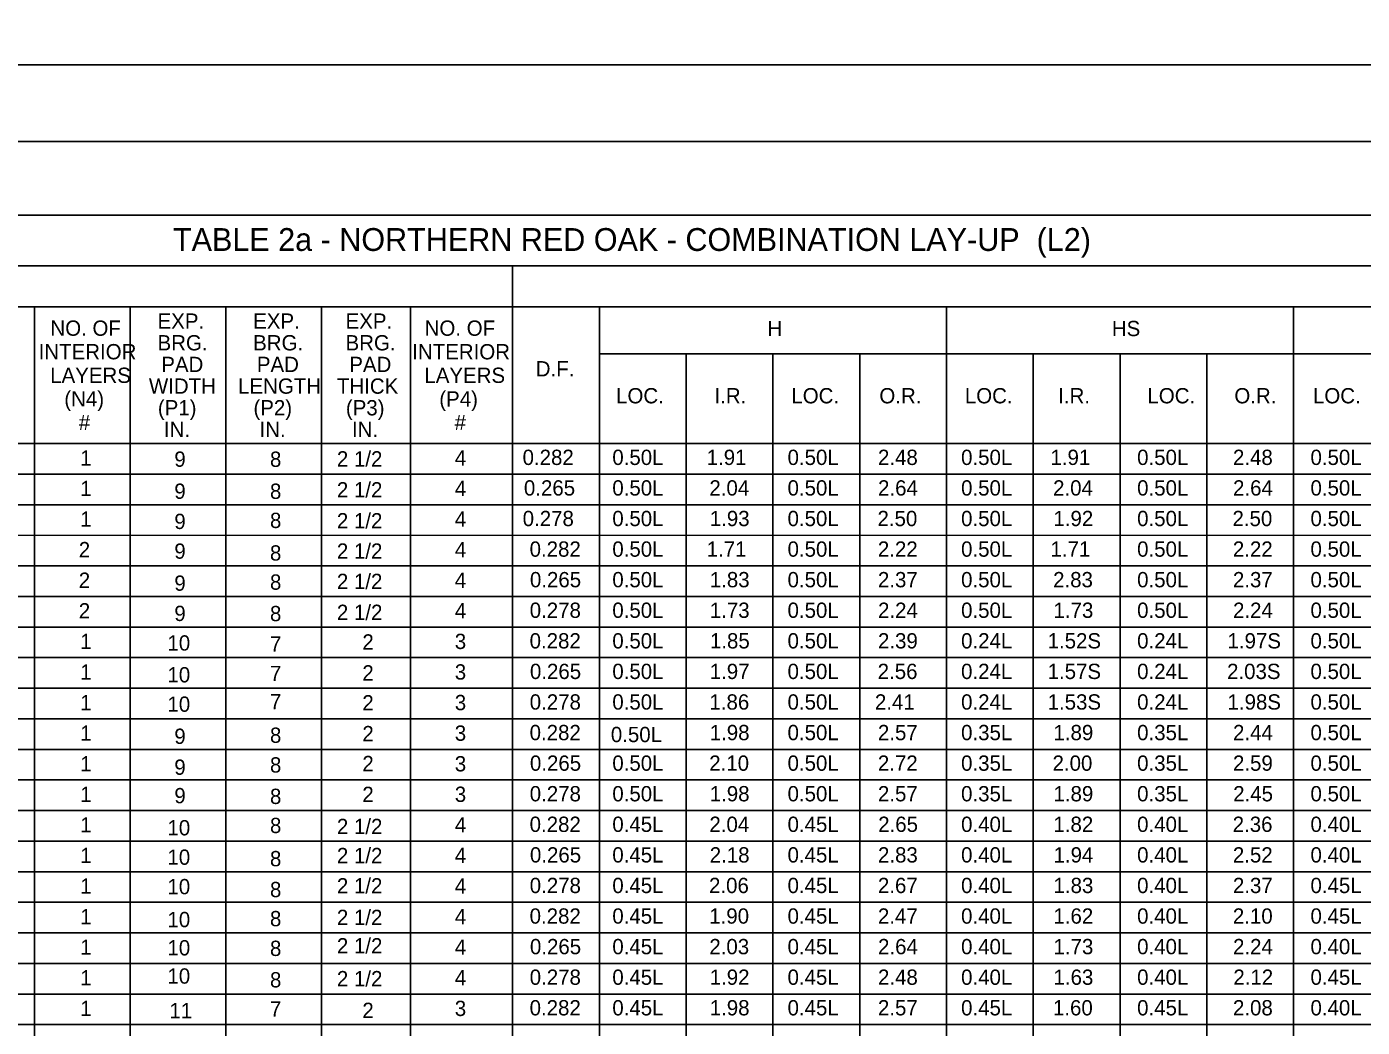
# Model space of a CAD drawing. Extents: x -5022 to -159, y 1126 to 7226.
# Drawn here: x -3540.8 to -3278.9, y 6283 to 6479.3 of the extents above; entities that cross this region are included whole.
import ezdxf

# ---------------------------------------------------------------- set-up
doc = ezdxf.new("R2010")
doc.units = 0
for name, color, linetype in [('2', 7, 'Continuous'), ('3', 7, 'Continuous'), ('PLT-BNDY', 7, 'Continuous')]:
    doc.layers.add(name, color=color, linetype=linetype)

msp = doc.modelspace()

# ---------------------------------------------------------------- linework, layer by layer
at = {"layer": '2'}
msp.add_line((-3014.13, 6456.81), (-3800.13, 6456.81), dxfattribs=at)
at = {"layer": '3'}
for p, q in [((-3767.78, 6442.31), (-3053.03, 6442.31)), ((-3767.78, 6432.38), (-3053.03, 6432.39)), ((-3445.52, 6432.38), (-3445.52, 6091.5)), ((-3767.78, 6424.32), (-3053.03, 6424.32)), ((-3539.28, 6424.31), (-3539.28, 6091.5)), ((-3520.53, 6424.31), (-3520.53, 6091.5)), ((-3501.78, 6424.31), (-3501.78, 6091.5)), ((-3483.03, 6424.31), (-3483.03, 6091.5)), ((-3465.52, 6424.31), (-3465.52, 6091.5)), ((-3428.5, 6424.32), (-3428.5, 6091.5)), ((-3360.41, 6424.32), (-3360.41, 6091.5)), ((-3292.34, 6424.32), (-3292.34, 6091.5)), ((-3428.5, 6415.11), (-3053.03, 6415.11)), ((-3411.47, 6415.11), (-3411.47, 6091.5)), ((-3394.45, 6415.11), (-3394.45, 6091.5)), ((-3394.45, 6415.11), (-3394.45, 6091.5)), ((-3377.43, 6415.11), (-3377.43, 6091.5)), ((-3343.4, 6415.11), (-3343.4, 6091.5)), ((-3326.37, 6415.11), (-3326.37, 6091.5)), ((-3309.36, 6415.11), (-3309.36, 6091.5)), ((-3767.78, 6397.51), (-3053.03, 6397.51)), ((-3747.78, 6391.5), (-3053.03, 6391.51)), ((-3747.78, 6385.5), (-3053.03, 6385.51)), ((-3767.78, 6379.5), (-3053.03, 6379.51)), ((-3747.78, 6373.5), (-3053.03, 6373.5)), ((-3747.78, 6367.5), (-3053.03, 6367.5)), ((-3767.78, 6361.5), (-3053.03, 6361.5)), ((-3747.78, 6355.5), (-3053.03, 6355.51)), ((-3747.78, 6349.5), (-3053.03, 6349.51)), ((-3767.78, 6343.5), (-3053.03, 6343.51)), ((-3747.78, 6337.5), (-3053.03, 6337.5)), ((-3747.78, 6331.5), (-3053.03, 6331.5)), ((-3767.78, 6325.5), (-3053.03, 6325.5)), ((-3747.78, 6319.5), (-3053.03, 6319.5)), ((-3747.78, 6313.5), (-3053.03, 6313.5)), ((-3767.78, 6307.5), (-3053.03, 6307.5)), ((-3747.78, 6301.5), (-3053.03, 6301.5)), ((-3747.78, 6295.5), (-3053.03, 6295.5)), ((-3767.78, 6289.5), (-3053.03, 6289.5)), ((-3747.78, 6283.5), (-3053.03, 6283.5))]:
    msp.add_line(p, q, dxfattribs=at)
at = {"layer": 'PLT-BNDY'}
for points in [[(-3840.13, 7065.81), (-2999.13, 7065.81), (-2999.13, 6471.81), (-3840.13, 6471.81)], [(-3840.13, 6471.81), (-2999.13, 6471.81), (-2999.13, 5877.81), (-3840.13, 5877.81)]]:
    msp.add_lwpolyline(points, close=True, dxfattribs=at)

# ---------------------------------------------------------------- texts
at = {"layer": '2'}
for s, height, p in [('TABLE 2a - NORTHERN RED OAK - COMBINATION LAY-UP  (L2)', 4.4793, (-3512.14, 6435.31)), ('NO. OF', 3, (-3536.17, 6418.66)), ('EXP.', 3, (-3515.16, 6420.04)), ('EXP.', 3, (-3496.41, 6420.04)), ('EXP.', 3, (-3478.28, 6420.04)), ('NO. OF', 3, (-3462.77, 6418.66)), ('H', 3, (-3395.53, 6418.59)), ('HS', 3, (-3327.98, 6418.59)), ('BRG.', 3, (-3515.16, 6415.79)), ('BRG.', 3, (-3496.41, 6415.79)), ('BRG.', 3, (-3478.28, 6415.79)), ('INTERIOR', 3, (-3538.48, 6414.04)), ('INTERIOR', 3, (-3465.2, 6414.03)), ('PAD', 3, (-3514.43, 6411.54)), ('PAD', 3, (-3495.68, 6411.54)), ('PAD', 3, (-3477.55, 6411.54)), ('D.F.', 3, (-3440.98, 6410.69)), ('LAYERS', 3, (-3536.22, 6409.41)), ('LENGTH', 3, (-3499.36, 6407.29)), ('THICK', 3, (-3479.98, 6407.29)), ('LAYERS', 3, (-3462.82, 6409.41)), ('(N4)', 3, (-3533.45, 6404.79)), ('WIDTH', 3, (-3516.86, 6407.29)), ('(P4)', 3, (-3459.9, 6404.78)), ('LOC.', 3, (-3425.22, 6405.4)), ('I.R.', 3, (-3405.92, 6405.4)), ('LOC.', 3, (-3390.84, 6405.4)), ('O.R.', 3, (-3373.58, 6405.4)), ('LOC.', 3, (-3356.81, 6405.4)), ('I.R.', 3, (-3338.5, 6405.4)), ('LOC.', 3, (-3321, 6405.4)), ('O.R.', 3, (-3303.95, 6405.4)), ('LOC.', 3, (-3288.53, 6405.4)), ('(P1)', 3, (-3515.1, 6403.04)), ('(P2)', 3, (-3496.35, 6403.04)), ('(P3)', 3, (-3478.22, 6403.04)), ('#', 3, (-3530.61, 6400.16)), ('#', 3, (-3456.9, 6400.16)), ('IN.', 3, (-3513.91, 6398.79)), ('IN.', 3, (-3495.16, 6398.79)), ('IN.', 3, (-3477.03, 6398.79)), ('1', 3, (-3530.33, 6393.2)), ('9', 3, (-3511.87, 6392.96)), ('8', 3, (-3493.11, 6392.94)), ('2 1/2', 3, (-3479.98, 6393.01)), ('4', 3, (-3456.86, 6393.2)), ('0.282', 3, (-3443.56, 6393.31)), ('0.50L', 3, (-3425.96, 6393.31)), ('1.91', 3, (-3407.45, 6393.31)), ('0.50L', 3, (-3391.59, 6393.31)), ('2.48', 3, (-3373.85, 6393.31)), ('0.50L', 3, (-3357.55, 6393.31)), ('1.91', 3, (-3340.02, 6393.31)), ('0.50L', 3, (-3323.02, 6393.31)), ('2.48', 3, (-3304.22, 6393.31)), ('0.50L', 3, (-3289.02, 6393.31)), ('1', 3, (-3530.33, 6387.2)), ('9', 3, (-3511.87, 6386.67)), ('8', 3, (-3493.11, 6386.66)), ('2 1/2', 3, (-3479.98, 6386.94)), ('4', 3, (-3456.86, 6387.2)), ('0.265', 3, (-3443.3, 6387.31)), ('0.50L', 3, (-3425.96, 6387.31)), ('2.04', 3, (-3406.92, 6387.31)), ('0.50L', 3, (-3391.59, 6387.31)), ('2.64', 3, (-3373.84, 6387.31)), ('0.50L', 3, (-3357.55, 6387.31)), ('2.04', 3, (-3339.5, 6387.31)), ('0.50L', 3, (-3323.02, 6387.31)), ('2.64', 3, (-3304.21, 6387.31)), ('0.50L', 3, (-3289.02, 6387.31)), ('1', 3, (-3530.33, 6381.2)), ('4', 3, (-3456.86, 6381.2)), ('0.278', 3, (-3443.54, 6381.31)), ('0.50L', 3, (-3425.96, 6381.31)), ('1.93', 3, (-3406.84, 6381.31)), ('0.50L', 3, (-3391.59, 6381.31)), ('2.50', 3, (-3373.95, 6381.31)), ('0.50L', 3, (-3357.55, 6381.31)), ('1.92', 3, (-3339.44, 6381.31)), ('0.50L', 3, (-3323.02, 6381.31)), ('2.50', 3, (-3304.32, 6381.31)), ('0.50L', 3, (-3289.02, 6381.31)), ('9', 3, (-3511.87, 6380.74)), ('8', 3, (-3493.11, 6380.94)), ('2 1/2', 3, (-3479.98, 6380.87)), ('2', 3, (-3530.61, 6375.2)), ('9', 3, (-3511.87, 6374.91)), ('8', 3, (-3493.11, 6374.55)), ('2 1/2', 3, (-3479.98, 6374.92)), ('4', 3, (-3456.86, 6375.2)), ('0.282', 3, (-3442.18, 6375.31)), ('0.50L', 3, (-3425.96, 6375.31)), ('1.71', 3, (-3407.45, 6375.31)), ('0.50L', 3, (-3391.59, 6375.31)), ('2.22', 3, (-3373.87, 6375.31)), ('0.50L', 3, (-3357.55, 6375.31)), ('1.71', 3, (-3340.02, 6375.31)), ('0.50L', 3, (-3323.02, 6375.31)), ('2.22', 3, (-3304.24, 6375.31)), ('0.50L', 3, (-3289.02, 6375.31)), ('2', 3, (-3530.61, 6369.2)), ('9', 3, (-3511.87, 6368.63)), ('8', 3, (-3493.11, 6368.83)), ('2 1/2', 3, (-3479.98, 6368.97)), ('4', 3, (-3456.86, 6369.2)), ('0.265', 3, (-3442.12, 6369.31)), ('0.50L', 3, (-3425.96, 6369.31)), ('1.83', 3, (-3406.84, 6369.31)), ('0.50L', 3, (-3391.59, 6369.31)), ('2.37', 3, (-3373.86, 6369.31)), ('0.50L', 3, (-3357.55, 6369.31)), ('2.83', 3, (-3339.5, 6369.31)), ('0.50L', 3, (-3323.02, 6369.31)), ('2.37', 3, (-3304.23, 6369.31)), ('0.50L', 3, (-3289.02, 6369.31)), ('2', 3, (-3530.61, 6363.2)), ('2 1/2', 3, (-3479.98, 6362.9)), ('4', 3, (-3456.86, 6363.2)), ('0.278', 3, (-3442.16, 6363.31)), ('0.50L', 3, (-3425.96, 6363.31)), ('1.73', 3, (-3406.84, 6363.31)), ('0.50L', 3, (-3391.59, 6363.31)), ('2.24', 3, (-3373.84, 6363.31)), ('0.50L', 3, (-3357.55, 6363.31)), ('1.73', 3, (-3339.42, 6363.31)), ('0.50L', 3, (-3323.02, 6363.31)), ('2.24', 3, (-3304.21, 6363.31)), ('0.50L', 3, (-3289.02, 6363.31)), ('9', 3, (-3511.87, 6362.69)), ('8', 3, (-3493.11, 6362.66)), ('1', 3, (-3530.33, 6357.2)), ('10', 3, (-3513.22, 6356.89)), ('7', 3, (-3493.11, 6356.68)), ('2', 3, (-3474.99, 6357.08)), ('3', 3, (-3456.86, 6357.2)), ('0.282', 3, (-3442.18, 6357.31)), ('0.50L', 3, (-3425.96, 6357.31)), ('1.85', 3, (-3406.81, 6357.31)), ('0.50L', 3, (-3391.59, 6357.31)), ('2.39', 3, (-3373.85, 6357.31)), ('0.24L', 3, (-3357.55, 6357.31)), ('1.52S', 3, (-3340.58, 6357.31)), ('0.24L', 3, (-3323.02, 6357.31)), ('1.97S', 3, (-3305.29, 6357.31)), ('0.50L', 3, (-3289.02, 6357.31)), ('1', 3, (-3530.33, 6351.2)), ('10', 3, (-3513.22, 6350.65)), ('7', 3, (-3493.11, 6350.9)), ('2', 3, (-3474.99, 6351.02)), ('3', 3, (-3456.86, 6351.2)), ('0.265', 3, (-3442.12, 6351.31)), ('0.50L', 3, (-3425.96, 6351.31)), ('1.97', 3, (-3406.85, 6351.31)), ('0.50L', 3, (-3391.59, 6351.31)), ('2.56', 3, (-3373.91, 6351.31)), ('0.24L', 3, (-3357.55, 6351.31)), ('1.57S', 3, (-3340.58, 6351.31)), ('0.24L', 3, (-3323.02, 6351.31)), ('2.03S', 3, (-3305.38, 6351.31)), ('0.50L', 3, (-3289.02, 6351.31)), ('1', 3, (-3530.33, 6345.2)), ('10', 3, (-3513.22, 6344.88)), ('7', 3, (-3493.11, 6345.37)), ('2', 3, (-3474.99, 6345.15)), ('3', 3, (-3456.86, 6345.2)), ('0.278', 3, (-3442.16, 6345.31)), ('0.50L', 3, (-3425.96, 6345.31)), ('1.86', 3, (-3406.91, 6345.31)), ('0.50L', 3, (-3391.59, 6345.31)), ('2.41', 3, (-3374.45, 6345.31)), ('0.24L', 3, (-3357.55, 6345.31)), ('1.53S', 3, (-3340.58, 6345.31)), ('0.24L', 3, (-3323.02, 6345.31)), ('1.98S', 3, (-3305.29, 6345.31)), ('0.50L', 3, (-3289.02, 6345.31)), ('3', 3, (-3456.86, 6339.2)), ('0.282', 3, (-3442.18, 6339.31)), ('1.98', 3, (-3406.85, 6339.31)), ('0.50L', 3, (-3391.59, 6339.31)), ('2.57', 3, (-3373.86, 6339.31)), ('0.35L', 3, (-3357.55, 6339.31)), ('1.89', 3, (-3339.43, 6339.31)), ('0.35L', 3, (-3323.02, 6339.31)), ('2.44', 3, (-3304.21, 6339.31)), ('0.50L', 3, (-3289.02, 6339.31)), ('1', 3, (-3530.33, 6339.2)), ('9', 3, (-3511.87, 6338.58)), ('8', 3, (-3493.11, 6338.79)), ('2', 3, (-3474.99, 6339.1)), ('0.50L', 3, (-3426.25, 6338.93)), ('1', 3, (-3530.33, 6333.19)), ('9', 3, (-3511.87, 6332.52)), ('8', 3, (-3493.11, 6332.96)), ('2', 3, (-3474.99, 6333.23)), ('3', 3, (-3456.86, 6333.19)), ('0.265', 3, (-3442.12, 6333.31)), ('0.50L', 3, (-3425.96, 6333.31)), ('2.10', 3, (-3406.95, 6333.31)), ('0.50L', 3, (-3391.59, 6333.31)), ('2.72', 3, (-3373.87, 6333.31)), ('0.35L', 3, (-3357.55, 6333.31)), ('2.00', 3, (-3339.61, 6333.31)), ('0.35L', 3, (-3323.02, 6333.31)), ('2.59', 3, (-3304.22, 6333.31)), ('0.50L', 3, (-3289.02, 6333.31)), ('1', 3, (-3530.33, 6327.2)), ('9', 3, (-3511.87, 6326.93)), ('8', 3, (-3493.11, 6326.79)), ('2', 3, (-3474.99, 6327.18)), ('3', 3, (-3456.86, 6327.2)), ('0.278', 3, (-3442.16, 6327.31)), ('0.50L', 3, (-3425.96, 6327.31)), ('1.98', 3, (-3406.85, 6327.31)), ('0.50L', 3, (-3391.59, 6327.31)), ('2.57', 3, (-3373.86, 6327.31)), ('0.35L', 3, (-3357.55, 6327.31)), ('1.89', 3, (-3339.43, 6327.31)), ('0.35L', 3, (-3323.02, 6327.31)), ('2.45', 3, (-3304.18, 6327.31)), ('0.50L', 3, (-3289.02, 6327.31)), ('1', 3, (-3530.33, 6321.2)), ('8', 3, (-3493.11, 6321.08)), ('2 1/2', 3, (-3479.98, 6320.88)), ('4', 3, (-3456.86, 6321.2)), ('0.282', 3, (-3442.18, 6321.31)), ('0.45L', 3, (-3425.96, 6321.31)), ('2.04', 3, (-3406.92, 6321.31)), ('0.45L', 3, (-3391.59, 6321.31)), ('2.65', 3, (-3373.81, 6321.31)), ('0.40L', 3, (-3357.55, 6321.31)), ('1.82', 3, (-3339.44, 6321.31)), ('0.40L', 3, (-3323.02, 6321.31)), ('2.36', 3, (-3304.28, 6321.31)), ('0.40L', 3, (-3289.02, 6321.31)), ('10', 3, (-3513.22, 6320.63)), ('1', 3, (-3530.33, 6315.2)), ('10', 3, (-3513.22, 6314.86)), ('8', 3, (-3493.11, 6314.57)), ('2 1/2', 3, (-3479.98, 6315.18)), ('4', 3, (-3456.86, 6315.2)), ('0.265', 3, (-3442.12, 6315.31)), ('0.45L', 3, (-3425.96, 6315.31)), ('2.18', 3, (-3406.85, 6315.31)), ('0.45L', 3, (-3391.59, 6315.31)), ('2.83', 3, (-3373.85, 6315.31)), ('0.40L', 3, (-3357.55, 6315.31)), ('1.94', 3, (-3339.41, 6315.31)), ('0.40L', 3, (-3323.02, 6315.31)), ('2.52', 3, (-3304.24, 6315.31)), ('0.40L', 3, (-3289.02, 6315.31)), ('1', 3, (-3530.33, 6309.2)), ('10', 3, (-3513.22, 6309.08)), ('8', 3, (-3493.11, 6308.51)), ('2 1/2', 3, (-3479.98, 6309.24)), ('4', 3, (-3456.86, 6309.2)), ('0.278', 3, (-3442.16, 6309.31)), ('0.45L', 3, (-3425.96, 6309.31)), ('2.06', 3, (-3406.99, 6309.31)), ('0.45L', 3, (-3391.59, 6309.31)), ('2.67', 3, (-3373.86, 6309.31)), ('0.40L', 3, (-3357.55, 6309.31)), ('1.83', 3, (-3339.42, 6309.31)), ('0.40L', 3, (-3323.02, 6309.31)), ('2.37', 3, (-3304.23, 6309.31)), ('0.45L', 3, (-3289.02, 6309.31)), ('1', 3, (-3530.33, 6303.2)), ('10', 3, (-3513.22, 6302.62)), ('8', 3, (-3493.11, 6302.8)), ('2 1/2', 3, (-3479.98, 6303.04)), ('4', 3, (-3456.86, 6303.2)), ('0.282', 3, (-3442.18, 6303.31)), ('0.45L', 3, (-3425.96, 6303.31)), ('1.90', 3, (-3406.95, 6303.31)), ('0.45L', 3, (-3391.59, 6303.31)), ('2.47', 3, (-3373.86, 6303.31)), ('0.40L', 3, (-3357.55, 6303.31)), ('1.62', 3, (-3339.44, 6303.31)), ('0.40L', 3, (-3323.02, 6303.31)), ('2.10', 3, (-3304.24, 6303.31)), ('0.45L', 3, (-3289.02, 6303.31)), ('2 1/2', 3, (-3479.98, 6297.47)), ('0.265', 3, (-3442.12, 6297.31)), ('0.45L', 3, (-3425.96, 6297.31)), ('2.03', 3, (-3406.93, 6297.31)), ('0.45L', 3, (-3391.59, 6297.31)), ('2.64', 3, (-3373.84, 6297.31)), ('0.40L', 3, (-3357.55, 6297.31)), ('1.73', 3, (-3339.42, 6297.31)), ('0.40L', 3, (-3323.02, 6297.31)), ('2.24', 3, (-3304.21, 6297.31)), ('0.40L', 3, (-3289.02, 6297.31)), ('1', 3, (-3530.33, 6297.2)), ('10', 3, (-3513.22, 6297.08)), ('8', 3, (-3493.11, 6296.97)), ('4', 3, (-3456.86, 6297.2)), ('1', 3, (-3530.33, 6291.2)), ('10', 3, (-3513.22, 6291.54)), ('8', 3, (-3493.11, 6290.8)), ('2 1/2', 3, (-3479.98, 6291.02)), ('4', 3, (-3456.86, 6291.2)), ('0.278', 3, (-3442.16, 6291.31)), ('0.45L', 3, (-3425.96, 6291.31)), ('1.92', 3, (-3406.86, 6291.31)), ('0.45L', 3, (-3391.59, 6291.31)), ('2.48', 3, (-3373.85, 6291.31)), ('0.40L', 3, (-3357.55, 6291.31)), ('1.63', 3, (-3339.42, 6291.31)), ('0.40L', 3, (-3323.02, 6291.31)), ('2.12', 3, (-3304.15, 6291.31)), ('0.45L', 3, (-3289.02, 6291.31)), ('1', 3, (-3530.33, 6285.19)), ('11', 3, (-3512.83, 6284.76)), ('7', 3, (-3493.11, 6285.09)), ('2', 3, (-3474.99, 6284.8)), ('3', 3, (-3456.86, 6285.19)), ('0.282', 3, (-3442.18, 6285.31)), ('0.45L', 3, (-3425.96, 6285.31)), ('1.98', 3, (-3406.85, 6285.31)), ('0.45L', 3, (-3391.59, 6285.31)), ('2.57', 3, (-3373.86, 6285.31)), ('0.45L', 3, (-3357.55, 6285.31)), ('1.60', 3, (-3339.53, 6285.31)), ('0.45L', 3, (-3323.02, 6285.31)), ('2.08', 3, (-3304.22, 6285.31)), ('0.40L', 3, (-3289.02, 6285.31))]:
    msp.add_text(s, height=height, dxfattribs=at).set_placement(p)

doc.saveas('drawing.dxf')
